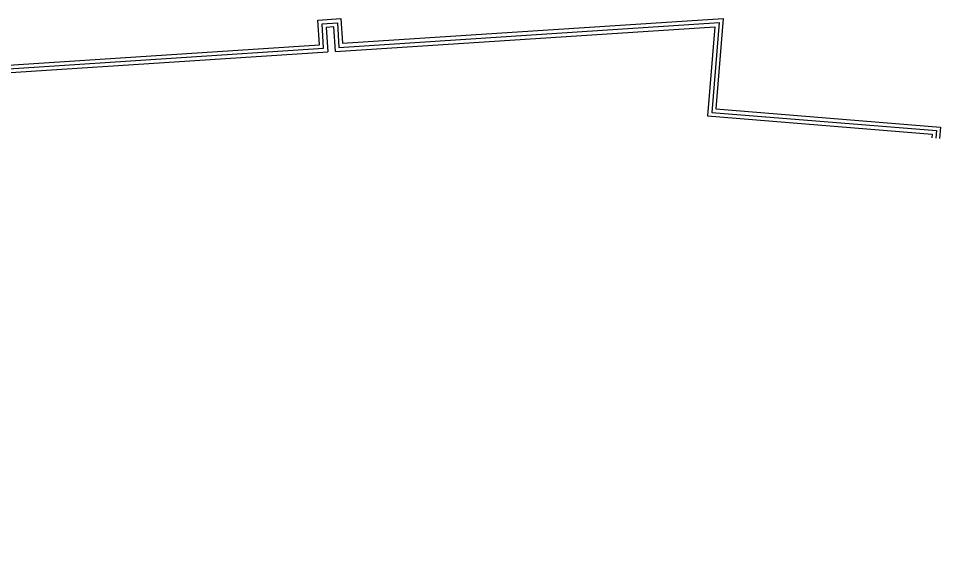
# Model space of a CAD drawing. Extents: x -598233 to -596890, y -1157848 to -1156431.
# Drawn here: x -598018 to -597898.3, y -1157375.1 to -1157305.5 of the extents above; entities that cross this region are included whole.
import ezdxf

# ---------------------------------------------------------------- set-up
doc = ezdxf.new("R2010")
doc.units = 0
doc.layers.add('Vrstva 25', color=7, linetype='Continuous')
doc.layers.add('Vrstva 26', color=7, linetype='Continuous')

msp = doc.modelspace()

# ---------------------------------------------------------------- linework, layer by layer
at = {"layer": 'Vrstva 25'}
msp.add_line((-597976.37, -1157309.24), (-597927.01, -1157306.02), dxfattribs=at)
for points in [[(-597978.36, -1157309.36), (-597978.57, -1157306.17), (-597976.58, -1157306.04), (-597976.37, -1157309.24)], [(-597927.01, -1157306.02), (-597927.96, -1157317.68), (-597898.79, -1157320.04), (-597898.87, -1157321.04)], [(-598121.87, -1157374.99), (-598109.51, -1157359.76), (-598076.35, -1157342.33), (-598080.54, -1157334.36), (-598037.76, -1157313.23), (-597978.36, -1157309.36)]]:
    msp.add_lwpolyline(points, dxfattribs=at)
at = {"layer": 'Vrstva 26'}
for p, q in [((-597975.9, -1157308.7), (-597926.47, -1157305.49)), ((-597976.83, -1157309.77), (-597927.56, -1157306.56))]:
    msp.add_line(p, q, dxfattribs=at)
for points in [[(-597978.89, -1157308.9), (-597979.1, -1157305.71), (-597976.11, -1157305.51), (-597975.9, -1157308.7)], [(-597926.47, -1157305.49), (-597927.42, -1157317.22), (-597898.25, -1157319.58), (-597898.38, -1157321.08)], [(-597976.83, -1157309.77), (-597977.04, -1157306.57), (-597978.04, -1157306.64), (-597977.83, -1157309.83)], [(-597927.56, -1157306.56), (-597928.5, -1157318.14), (-597899.33, -1157320.5), (-597899.37, -1157321)], [(-598122.57, -1157375.06), (-598109.83, -1157359.36), (-598077.02, -1157342.12), (-598081.22, -1157334.14), (-598037.89, -1157312.74), (-597978.89, -1157308.9)], [(-598121.16, -1157374.91), (-598109.19, -1157360.16), (-598075.67, -1157342.54), (-598079.86, -1157334.58), (-598037.63, -1157313.72), (-597977.83, -1157309.83)]]:
    msp.add_lwpolyline(points, dxfattribs=at)

doc.saveas('drawing.dxf')
